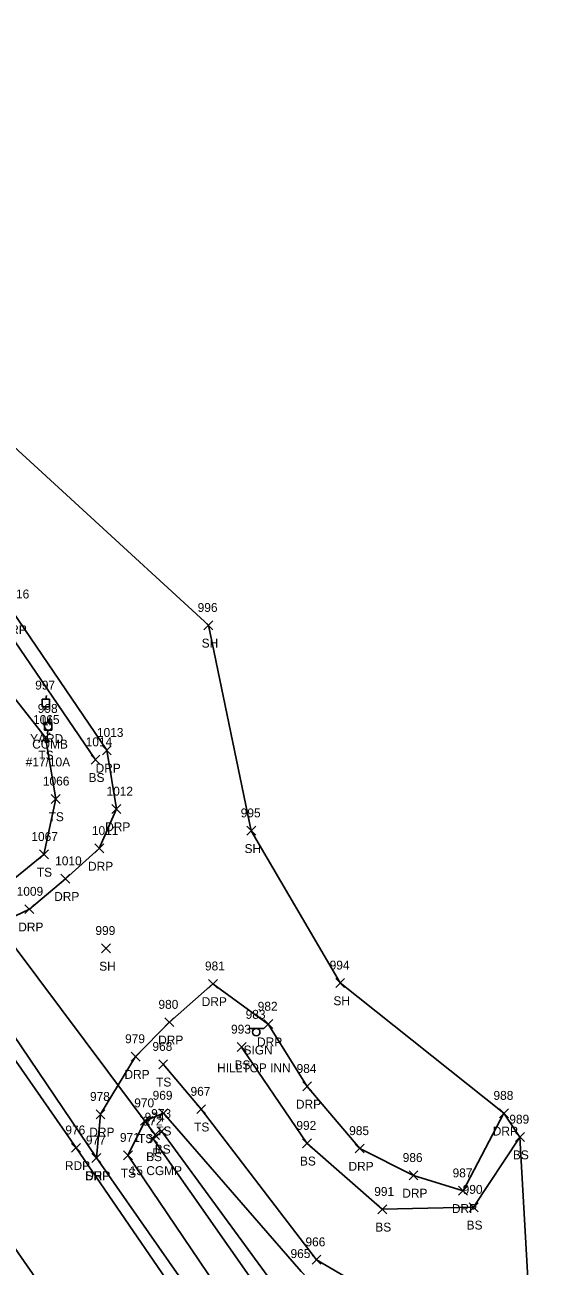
# Model space of a CAD drawing. Extents: x 1623612 to 1625808, y 621345 to 627748.
# Drawn here: x 1624914.5 to 1625032.9, y 626102.9 to 626381.4 of the extents above; entities that cross this region are included whole.
import ezdxf

# ---------------------------------------------------------------- set-up
doc = ezdxf.new("R2010")
doc.units = 0
for name, color, linetype in [('D_A', 7, 'Continuous'), ('D_C', 7, 'Continuous'), ('D_I', 7, 'Continuous'), ('D_TIC', 7, 'Continuous'), ('DCP', 7, 'Continuous'), ('L_A', 7, 'Continuous'), ('L_I', 7, 'Continuous'), ('L_TIC', 7, 'Continuous'), ('LELB', 7, 'Continuous'), ('LSOGP', 7, 'Continuous'), ('P_A', 7, 'Continuous'), ('P_I', 7, 'Continuous'), ('P_TIC', 7, 'Continuous'), ('PET', 7, 'Continuous'), ('PRC', 7, 'Continuous'), ('PSP', 7, 'Continuous'), ('R_A', 7, 'Continuous'), ('R_I', 7, 'Continuous'), ('R_TIC', 7, 'Continuous'), ('RDP', 7, 'Continuous'), ('S_A', 7, 'Continuous'), ('S_C', 7, 'Continuous'), ('S_I', 7, 'Continuous'), ('SSGN', 7, 'Continuous'), ('U_A', 7, 'Continuous'), ('U_C', 7, 'Continuous'), ('U_I', 7, 'Continuous'), ('ULP', 7, 'Continuous'), ('UP', 7, 'Continuous')]:
    doc.layers.add(name, color=color, linetype=linetype)

msp = doc.modelspace()

# ---------------------------------------------------------------- linework, layer by layer
at = {"layer": 'D_TIC'}
for points in [[(1624942.75, 626131.35), (1624944.75, 626133.35)], [(1624944.75, 626131.35), (1624942.75, 626133.35)]]:
    msp.add_lwpolyline(points, dxfattribs=at)
at = {"layer": 'DCP'}
msp.add_lwpolyline([(1624943.75, 626132.35), (1624869.94, 626230.95)], dxfattribs=at)
at = {"layer": 'L_TIC'}
for points in [[(1624954.71, 626245.69), (1624956.71, 626247.69)], [(1624956.71, 626245.69), (1624954.71, 626247.69)], [(1624918.14, 626220.55), (1624920.14, 626222.55)], [(1624920.14, 626220.55), (1624918.14, 626222.55)], [(1624929.36, 626215.54), (1624931.36, 626217.54)], [(1624931.36, 626215.54), (1624929.36, 626217.54)], [(1624920.42, 626206.75), (1624922.42, 626208.75)], [(1624922.42, 626206.75), (1624920.42, 626208.75)], [(1624964.34, 626199.6), (1624966.34, 626201.6)], [(1624966.34, 626199.6), (1624964.34, 626201.6)], [(1624917.78, 626194.3), (1624919.78, 626196.3)], [(1624919.78, 626194.3), (1624917.78, 626196.3)], [(1624931.71, 626173.21), (1624933.71, 626175.21)], [(1624933.71, 626173.21), (1624931.71, 626175.21)], [(1624984.29, 626165.46), (1624986.29, 626167.46)], [(1624986.29, 626165.46), (1624984.29, 626167.46)], [(1624962.15, 626151.08), (1624964.15, 626153.08)], [(1624964.15, 626151.08), (1624962.15, 626153.08)], [(1624944.55, 626147.22), (1624946.55, 626149.22)], [(1624946.55, 626147.22), (1624944.55, 626149.22)], [(1624944.6, 626136.25), (1624946.6, 626138.25)], [(1624946.6, 626136.25), (1624944.6, 626138.25)], [(1624953.09, 626137.14), (1624955.09, 626139.14)], [(1624955.09, 626137.14), (1624953.09, 626139.14)], [(1624940.49, 626134.55), (1624942.49, 626136.55)], [(1624942.49, 626134.55), (1624940.49, 626136.55)], [(1624942.29, 626130.48), (1624944.29, 626132.48)], [(1624944.29, 626130.48), (1624942.29, 626132.48)], [(1624944.22, 626132.16), (1624946.22, 626134.16)], [(1624946.22, 626132.16), (1624944.22, 626134.16)], [(1624944.22, 626132.16), (1624946.22, 626134.16)], [(1624946.22, 626132.16), (1624944.22, 626134.16)], [(1625024.64, 626130.89), (1625026.64, 626132.89)], [(1625026.64, 626130.89), (1625024.64, 626132.89)], [(1624976.82, 626129.5), (1624978.82, 626131.5)], [(1624978.82, 626129.5), (1624976.82, 626131.5)], [(1624936.63, 626126.8), (1624938.63, 626128.8)], [(1624938.63, 626126.8), (1624936.63, 626128.8)], [(1624936.63, 626126.8), (1624938.63, 626128.8)], [(1624938.63, 626126.8), (1624936.63, 626128.8)], [(1624993.73, 626114.68), (1624995.73, 626116.68)], [(1624995.73, 626114.68), (1624993.73, 626116.68)], [(1625014.24, 626115.14), (1625016.24, 626117.14)], [(1625016.24, 626115.14), (1625014.24, 626117.14)], [(1624978.97, 626103.37), (1624980.97, 626105.37)], [(1624980.97, 626103.37), (1624978.97, 626105.37)]]:
    msp.add_lwpolyline(points, dxfattribs=at)
at = {"layer": 'LELB'}
for points in [[(1624930.36, 626216.54), (1624909.8, 626246.75), (1624900.25, 626271.73), (1624897.67, 626299), (1624894.46, 626330.29), (1624896.01, 626361.65), (1624893.71, 626395.96), (1624887.22, 626435.38), (1624891.29, 626474.14), (1624901.44, 626518.13), (1624906.92, 626551.37), (1624915.5, 626586.71)], [(1624893.32, 626267.47), (1624899.85, 626246), (1624919.14, 626221.55), (1624921.42, 626207.75), (1624918.78, 626195.3), (1624911.43, 626189.27), (1624897, 626188.52), (1624887.29, 626197.19), (1624867.77, 626222.75), (1624841.18, 626257.39), (1624818.28, 626289.34), (1624807.03, 626307.77), (1624797.68, 626332.34), (1624796.7, 626348.7), (1624803, 626375.22), (1624813.35, 626398.45)], [(1625025.64, 626131.89), (1625015.24, 626116.14), (1624994.73, 626115.68), (1624977.82, 626130.5), (1624963.15, 626152.08)], [(1625027.59, 626097.53), (1625013.55, 626084.64), (1624979.97, 626104.37), (1624954.09, 626138.14), (1624945.55, 626148.22)], [(1625026.04, 626032.14), (1625011.76, 626053.6), (1625003.8, 626073.04), (1624976.55, 626101.74), (1624945.6, 626137.25), (1624941.49, 626135.55), (1624937.63, 626127.8)], [(1625022.07, 626030.22), (1625018.59, 626026.86), (1625013.47, 626025.33), (1624987.77, 626063.62), (1624968.51, 626095.53), (1624943.29, 626131.48), (1624945.22, 626133.16)], [(1625022.07, 626030.22), (1624994.73, 626068.42), (1624971.34, 626097.49), (1624945.22, 626133.16)], [(1625018.79, 626021.99), (1625011.72, 626022.24), (1625002.24, 626033.9), (1624983.06, 626061.18), (1624962.62, 626090.85), (1624937.63, 626127.8)]]:
    msp.add_lwpolyline(points, dxfattribs=at)
at = {"layer": 'LSOGP'}
msp.add_lwpolyline([(1625027.59, 626097.53), (1625025.64, 626131.89), (1625022.07, 626137.23), (1624985.29, 626166.46), (1624965.34, 626200.6), (1624955.71, 626246.69), (1624899.22, 626298.47), (1624898.58, 626306.69), (1624897.94, 626314.9), (1624897.3, 626323.11), (1624896.66, 626331.32), (1624897.41, 626338.88), (1624901.3, 626358.13), (1624900.33, 626382.05)], dxfattribs=at)
at = {"layer": 'P_TIC'}
for points in [[(1624925, 626128.47), (1624927, 626130.47)], [(1624927, 626128.47), (1624925, 626130.47)], [(1624929.55, 626126.2), (1624931.55, 626128.2)], [(1624931.55, 626126.2), (1624929.55, 626128.2)]]:
    msp.add_lwpolyline(points, dxfattribs=at)
at = {"layer": 'PET'}
msp.add_lwpolyline([(1625223.77, 625705.98), (1625197.34, 625741.92), (1625177.42, 625768.95), (1625149.4, 625806.39), (1625126.15, 625837.91), (1625100.61, 625872.87), (1625078.39, 625904.23), (1625050.83, 625943.53), (1625026.61, 625979.68), (1625001.56, 626017.54), (1624975.55, 626056.33), (1624956.14, 626085.5), (1624926, 626129.47), (1624907.51, 626155.92), (1624881.56, 626192.36), (1624859.36, 626223.09), (1624835.81, 626254.93), (1624815.05, 626283.37), (1624795.69, 626312.41), (1624789.97, 626324.03), (1624786.26, 626337.17), (1624785.07, 626353.04), (1624787.66, 626371.25), (1624792.4, 626386.87)], dxfattribs=at)
at = {"layer": 'PRC'}
msp.add_lwpolyline([(1625213.58, 625698.73), (1625187.25, 625734.61), (1625167.02, 625761.6), (1625139.37, 625799.19), (1625115.73, 625830.47), (1625089.34, 625866.2), (1625066.75, 625896.39), (1625037.44, 625935.12), (1625012.58, 625969.02), (1624983.87, 626006.31), (1624957.44, 626043.36), (1624936.34, 626072.24), (1624905.82, 626116.16), (1624884.45, 626141.57), (1624859.03, 626175.57)], dxfattribs=at)
at = {"layer": 'PSP'}
msp.add_lwpolyline([(1624958.59, 626087.14), (1624930.55, 626127.2), (1624910.01, 626157.66), (1624891.96, 626182.04), (1624884.02, 626194.42), (1624862.2, 626225.08), (1624838.55, 626257.39), (1624817.54, 626285.53), (1624798.44, 626313.23), (1624792.71, 626324.93), (1624789.75, 626337.19), (1624790.42, 626350.85), (1624794.65, 626368.04), (1624800.63, 626383.44)], dxfattribs=at)
at = {"layer": 'R_TIC'}
for points in [[(1624931.89, 626217.65), (1624933.89, 626219.65)], [(1624933.89, 626217.65), (1624931.89, 626219.65)], [(1624934.04, 626204.48), (1624936.04, 626206.48)], [(1624936.04, 626204.48), (1624934.04, 626206.48)], [(1624930.19, 626195.63), (1624932.19, 626197.63)], [(1624932.19, 626195.63), (1624930.19, 626197.63)], [(1624922.59, 626188.85), (1624924.59, 626190.85)], [(1624924.59, 626188.85), (1624922.59, 626190.85)], [(1624914.52, 626182.01), (1624916.52, 626184.01)], [(1624916.52, 626182.01), (1624914.52, 626184.01)], [(1624955.72, 626165.26), (1624957.72, 626167.26)], [(1624957.72, 626165.26), (1624955.72, 626167.26)], [(1624945.94, 626156.65), (1624947.94, 626158.65)], [(1624947.94, 626156.65), (1624945.94, 626158.65)], [(1624968.14, 626156.22), (1624970.14, 626158.22)], [(1624970.14, 626156.22), (1624968.14, 626158.22)], [(1624938.37, 626148.94), (1624940.37, 626150.94)], [(1624940.37, 626148.94), (1624938.37, 626150.94)], [(1624976.87, 626142.26), (1624978.87, 626144.26)], [(1624978.87, 626142.26), (1624976.87, 626144.26)], [(1624930.48, 626135.99), (1624932.48, 626137.99)], [(1624932.48, 626135.99), (1624930.48, 626137.99)], [(1625021.07, 626136.23), (1625023.07, 626138.23)], [(1625023.07, 626136.23), (1625021.07, 626138.23)], [(1624988.68, 626128.32), (1624990.68, 626130.32)], [(1624990.68, 626128.32), (1624988.68, 626130.32)], [(1624929.55, 626126.2), (1624931.55, 626128.2)], [(1624931.55, 626126.2), (1624929.55, 626128.2)], [(1625000.75, 626122.29), (1625002.75, 626124.29)], [(1625002.75, 626122.29), (1625000.75, 626124.29)], [(1625011.89, 626118.84), (1625013.89, 626120.84)], [(1625013.89, 626118.84), (1625011.89, 626120.84)]]:
    msp.add_lwpolyline(points, dxfattribs=at)
at = {"layer": 'RDP'}
for points in [[(1624891.96, 626182.04), (1624908.89, 626179.86), (1624915.52, 626183.01), (1624923.59, 626189.85), (1624931.19, 626196.63), (1624935.04, 626205.48), (1624932.89, 626218.65), (1624911.79, 626249.71), (1624902.98, 626271.16), (1624899.22, 626298.47), (1624896.66, 626331.32), (1624899.65, 626361.55), (1624901.01, 626402.55), (1624906.3, 626432.34), (1624914.05, 626465.59), (1624923.72, 626492.18)], [(1624930.55, 626127.2), (1624931.48, 626136.99), (1624939.37, 626149.94), (1624946.94, 626157.65), (1624956.72, 626166.26), (1624969.14, 626157.22), (1624977.87, 626143.26), (1624989.68, 626129.32), (1625001.75, 626123.29), (1625012.89, 626119.84), (1625022.07, 626137.23)]]:
    msp.add_lwpolyline(points, dxfattribs=at)
at = {"layer": 'SSGN'}
for p, q in [((1624964.8, 626156.27), (1624968.14, 626156.27)), ((1624966.45, 626155.43), (1624966.45, 626155.43))]:
    msp.add_line(p, q, dxfattribs=at)
msp.add_circle((1624966.45, 626155.43), 0.833, dxfattribs=at)
at = {"layer": 'ULP'}
for p, q in [((1624918.35, 626228.43), (1624918.35, 626230.1)), ((1624918.35, 626230.1), (1624920.02, 626230.1)), ((1624919.35, 626230.93), (1624919.18, 626230.1)), ((1624920.02, 626230.1), (1624920.02, 626228.43)), ((1624920.02, 626228.43), (1624918.35, 626228.43)), ((1624918.93, 626227.6), (1624919.18, 626228.43)), ((1624919.18, 626229.27), (1624919.18, 626229.27))]:
    msp.add_line(p, q, dxfattribs=at)
at = {"layer": 'UP'}
for p, q in [((1624918.92, 626223.2), (1624918.92, 626224.86)), ((1624918.92, 626224.86), (1624920.58, 626224.86)), ((1624920, 626225.7), (1624919.75, 626224.86)), ((1624919.75, 626224.03), (1624919.75, 626224.03)), ((1624920.58, 626224.86), (1624920.58, 626223.2)), ((1624920.58, 626223.2), (1624918.92, 626223.2)), ((1624919.5, 626222.36), (1624919.75, 626223.2))]:
    msp.add_line(p, q, dxfattribs=at)
msp.add_circle((1624919.75, 626224.03), 0.833, dxfattribs=at)

# ---------------------------------------------------------------- texts
at = {"layer": 'D_A'}
msp.add_text('P', height=2, dxfattribs=at).set_placement((1624943.13, 626127.35))
at = {"layer": 'D_C'}
msp.add_text('15 CGMP', height=2, dxfattribs=at).set_placement((1624938.04, 626123.35))
at = {"layer": 'D_I'}
msp.add_text('974', height=2, dxfattribs=at).set_placement((1624941.39, 626135.35))
at = {"layer": 'L_A'}
for s, p in [('SH', (1624954.19, 626241.69)), ('TS', (1624917.55, 626216.55)), ('BS', (1624928.8, 626211.54)), ('TS', (1624919.83, 626202.75)), ('SH', (1624963.82, 626195.6)), ('TS', (1624917.19, 626190.3)), ('SH', (1624931.19, 626169.21)), ('SH', (1624983.78, 626161.46)), ('BS', (1624961.59, 626147.08)), ('TS', (1624943.96, 626143.22)), ('TS', (1624952.5, 626133.14)), ('TS', (1624939.9, 626130.55)), ('TS', (1624944, 626132.25)), ('BS', (1624943.66, 626128.16)), ('BS', (1624943.66, 626128.16)), ('BS', (1624941.73, 626126.48)), ('BS', (1624976.26, 626125.5)), ('BS', (1625024.08, 626126.89)), ('TS', (1624936.04, 626122.8)), ('TS', (1624936.04, 626122.8)), ('BS', (1624993.18, 626110.68)), ('BS', (1625013.68, 626111.14))]:
    msp.add_text(s, height=2, dxfattribs=at).set_placement(p)
at = {"layer": 'L_I'}
for s, p in [('996', (1624953.29, 626249.69)), ('1065', (1624916.33, 626224.55)), ('1014', (1624928.16, 626219.54)), ('1066', (1624918.55, 626210.75)), ('995', (1624962.97, 626203.6)), ('1067', (1624915.96, 626198.3)), ('999', (1624930.34, 626177.21)), ('994', (1624982.93, 626169.46)), ('993', (1624960.79, 626155.08)), ('968', (1624943.14, 626151.22)), ('967', (1624951.69, 626141.14)), ('970', (1624939.05, 626138.55)), ('969', (1624943.18, 626140.25)), ('973', (1624942.86, 626136.16)), ('973', (1624942.86, 626136.16)), ('972', (1624940.93, 626134.48)), ('992', (1624975.46, 626133.5)), ('989', (1625023.27, 626134.89)), ('971', (1624935.84, 626130.8)), ('971', (1624935.84, 626130.8)), ('990', (1625012.79, 626119.14)), ('991', (1624992.94, 626118.68)), ('966', (1624977.5, 626107.37)), ('965', (1624974.14, 626104.74))]:
    msp.add_text(s, height=2, dxfattribs=at).set_placement(p)
at = {"layer": 'P_A'}
for s, p in [('RDP', (1624923.49, 626124.47)), ('SHP', (1624928.09, 626122.2))]:
    msp.add_text(s, height=2, dxfattribs=at).set_placement(p)
at = {"layer": 'P_I'}
for s, p in [('976', (1624923.59, 626132.47)), ('977', (1624928.19, 626130.2))]:
    msp.add_text(s, height=2, dxfattribs=at).set_placement(p)
at = {"layer": 'R_A'}
for p in [(1624909.28, 626244.71), (1624930.38, 626213.65), (1624932.53, 626200.48), (1624928.68, 626191.63), (1624921.08, 626184.85), (1624913.01, 626178.01), (1624954.21, 626161.26), (1624944.43, 626152.65), (1624966.63, 626152.22), (1624936.86, 626144.94), (1624975.36, 626138.26), (1624928.97, 626131.99), (1625019.56, 626132.23), (1624928.04, 626122.2), (1624987.16, 626124.32), (1624999.24, 626118.29), (1625010.38, 626114.84)]:
    msp.add_text('DRP', height=2, dxfattribs=at).set_placement(p)
at = {"layer": 'R_I'}
for s, p in [('1016', (1624909.54, 626252.71)), ('1013', (1624930.68, 626221.65)), ('1012', (1624932.83, 626208.48)), ('1011', (1624929.55, 626199.63)), ('1010', (1624921.3, 626192.85)), ('1009', (1624912.66, 626186.01)), ('981', (1624954.93, 626169.26)), ('980', (1624944.49, 626160.65)), ('982', (1624966.78, 626160.22)), ('979', (1624937, 626152.94)), ('984', (1624975.51, 626146.26)), ('978', (1624929.12, 626139.99)), ('988', (1625019.71, 626140.23)), ('977', (1624928.19, 626130.2)), ('985', (1624987.31, 626132.32)), ('986', (1624999.33, 626126.29)), ('987', (1625010.53, 626122.84))]:
    msp.add_text(s, height=2, dxfattribs=at).set_placement(p)
at = {"layer": 'S_A'}
msp.add_text('SIGN', height=2, dxfattribs=at).set_placement((1624963.59, 626150.41))
at = {"layer": 'S_C'}
msp.add_text('HILLTOP INN', height=2, dxfattribs=at).set_placement((1624957.67, 626146.41))
at = {"layer": 'S_I'}
msp.add_text('983', height=2, dxfattribs=at).set_placement((1624964.07, 626158.41))
at = {"layer": 'U_A'}
for s, p in [('LI', (1624918.28, 626224.27)), ('COMB', (1624916.14, 626219.03))]:
    msp.add_text(s, height=2, dxfattribs=at).set_placement(p)
at = {"layer": 'U_C'}
for s, p in [('YARD', (1624915.68, 626220.27)), ('#17/10A', (1624914.69, 626215.03))]:
    msp.add_text(s, height=2, dxfattribs=at).set_placement(p)
at = {"layer": 'U_I'}
for s, p in [('997', (1624916.82, 626232.27)), ('998', (1624917.39, 626227.03))]:
    msp.add_text(s, height=2, dxfattribs=at).set_placement(p)

doc.saveas('drawing.dxf')
